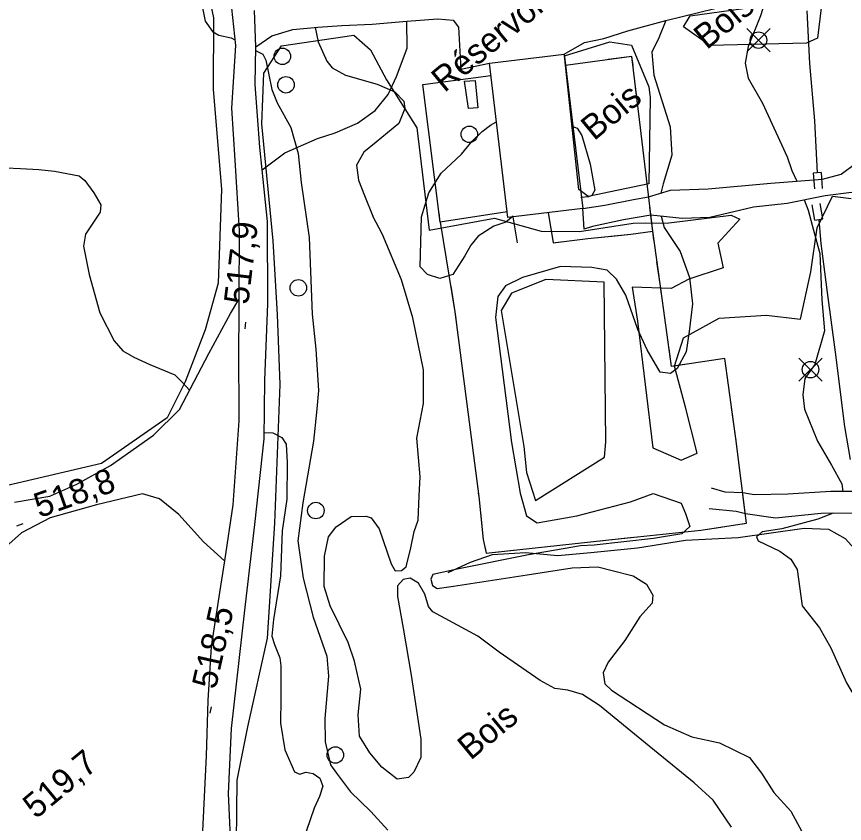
# Model space of a CAD drawing. Extents: x 347059 to 352153, y 6073752 to 6078601.
# Drawn here: x 347759 to 347909.7, y 6075328 to 6075474.8 of the extents above; entities that cross this region are included whole.
import ezdxf

# ---------------------------------------------------------------- set-up
doc = ezdxf.new("R2010")
doc.units = 0
for name, color, linetype in [('Level 1', 7, 'Continuous'), ('Level 19', 7, 'Continuous'), ('Level 2', 7, 'Continuous'), ('Level 21', 7, 'Continuous'), ('Level 22', 7, 'Continuous'), ('Level 26', 7, 'Continuous'), ('Level 3', 7, 'Continuous'), ('Level 31', 7, 'Continuous'), ('Level 33', 7, 'Continuous'), ('Level 36', 7, 'Continuous'), ('Level 37', 7, 'Continuous'), ('Level 4', 7, 'Continuous'), ('Level 44', 7, 'Continuous')]:
    doc.layers.add(name, color=color, linetype=linetype)

msp = doc.modelspace()

# ---------------------------------------------------------------- linework, layer by layer
at = {"layer": 'Level 1'}
for points in [[(347895.24, 6075477.89), (347895.1, 6075477.1), (347894.43, 6075474.95), (347892.21, 6075469.37), (347891.63, 6075466.35), (347892.18, 6075463.58), (347894.84, 6075459.07), (347899.29, 6075449.32), (347900.16, 6075446.81), (347901.05, 6075444.85)], [(347902.42, 6075441.44), (347903.12, 6075439.57), (347904.11, 6075435.94), (347905.26, 6075431.69), (347905.6, 6075423.24), (347906.08, 6075417.64), (347904.33, 6075411.47), (347902.54, 6075408.93), (347902.18, 6075405.96), (347902.45, 6075403.36), (347904.85, 6075397.55), (347907.38, 6075393.19), (347909.27, 6075389.78), (347909.42, 6075388.37)], [(347907.65, 6075384.47), (347904.91, 6075383.38), (347898.33, 6075381.6), (347894.75, 6075381.07), (347893.72, 6075380.12), (347894, 6075379.38), (347897.95, 6075377.53), (347899.95, 6075376.08), (347901.1, 6075374.21)], [(347901.1, 6075374.21), (347902.02, 6075367.58), (347905.17, 6075363.6), (347907.26, 6075359.94), (347910.12, 6075353.57), (347913.1, 6075348.5), (347914.87, 6075344.58), (347915.18, 6075341.61), (347916.74, 6075336.32), (347921.63, 6075324.89)]]:
    msp.add_lwpolyline(points, dxfattribs=at)
at = {"layer": 'Level 19'}
for points in [[(347858.72, 6075467.97), (347862.42, 6075470.1), (347865.93, 6075470.85), (347870.29, 6075472.21), (347877.24, 6075474.09), (347886.13, 6075476.28), (347894.81, 6075477.82), (347900.91, 6075478.75), (347904.66, 6075478.63), (347910.54, 6075478.29)], [(347802.56, 6075469.32), (347805.47, 6075471.3), (347809.3, 6075472.47), (347813.89, 6075472.86), (347818.22, 6075473.18), (347823.78, 6075473.41), (347830.05, 6075473.95), (347835.74, 6075474.38), (347838.49, 6075474.17), (347839.45, 6075472.87), (347839.93, 6075465.26), (347845.09, 6075466.34)], [(347915.85, 6075441.03), (347912.71, 6075442.32), (347910.99, 6075442.82), (347906.21, 6075442.2), (347899.29, 6075440.81), (347893.2, 6075440.12), (347885.23, 6075438.28), (347880.2, 6075438.05), (347874.48, 6075438.69), (347869.48, 6075437.81), (347863.89, 6075436.64), (347862.35, 6075436.15), (347862.09, 6075439.89), (347866.09, 6075440.52), (347871.34, 6075441.55), (347874.08, 6075442.03), (347878.08, 6075443.2), (347884.91, 6075443.46), (347896.32, 6075444.47), (347905.76, 6075445.23), (347909.14, 6075446.16), (347911.73, 6075448.09), (347913.23, 6075449), (347914.94, 6075450.29)], [(347758.65, 6075386.44), (347765.06, 6075387.54), (347770.02, 6075389.75), (347776.1, 6075393.11), (347783.97, 6075398.64), (347788.67, 6075403.32), (347794, 6075413.52), (347797.96, 6075420.79), (347799.51, 6075423.35)], [(347918.4, 6075389.21), (347916.91, 6075389.34), (347912.8, 6075388.4), (347907.26, 6075388.36), (347899.44, 6075387.91), (347893.32, 6075387.76), (347891.21, 6075388.14), (347888.03, 6075388.26), (347885.52, 6075389.02)], [(347796.86, 6075375.79), (347793.04, 6075379.23), (347788.59, 6075384.21), (347785.05, 6075387.08), (347781.93, 6075387.97), (347773.59, 6075385.94), (347765.15, 6075383.59), (347759.94, 6075380.85), (347756.46, 6075377.76), (347755.27, 6075375.87), (347755.24, 6075372.5), (347755.73, 6075367.08)], [(347885.1, 6075385.29), (347890.01, 6075384.81), (347891.69, 6075384.41), (347897.18, 6075383.59), (347905.5, 6075384.45), (347912.8, 6075384.53), (347916.53, 6075384.49), (347918.88, 6075384.39)]]:
    msp.add_lwpolyline(points, dxfattribs=at)
at = {"layer": 'Level 2'}
for points in [[(347773.24, 6075516.51), (347773.72, 6075514.64), (347775.84, 6075511.59), (347777.97, 6075509.35), (347782.93, 6075505.44), (347786.21, 6075500.82), (347787.56, 6075498.07), (347789.34, 6075492.21), (347791.05, 6075485.62), (347793.38, 6075473.95), (347794.67, 6075472.07), (347795.85, 6075471.45), (347798.09, 6075470.96)], [(347877.24, 6075474.09), (347877.24, 6075474.09), (347875.97, 6075470.93), (347874.67, 6075468.34), (347875.02, 6075464.13), (347878.02, 6075454.77), (347878.29, 6075449.58), (347876.75, 6075444.39), (347876.33, 6075442.69)], [(347813.37, 6075472.81), (347813.93, 6075470.21), (347815.5, 6075466.7), (347816.48, 6075465.51), (347818.92, 6075464.17), (347824.7, 6075462.52), (347827.86, 6075461.11), (347829.53, 6075459.41), (347829.7, 6075458.08), (347828.63, 6075455.34), (347824.5, 6075451.94), (347822.27, 6075450.11), (347820.88, 6075447.76), (347821.28, 6075445.02), (347822.34, 6075442.28), (347823.88, 6075438.48)], [(347798.09, 6075470.96), (347798.77, 6075470.61)], [(347802.55, 6075468.63), (347803.85, 6075467.95), (347804.41, 6075466.9), (347805.51, 6075461.54), (347806.45, 6075459.11), (347808.95, 6075454.64), (347810.32, 6075449.91), (347810.85, 6075444.61)], [(347849.42, 6075438.47), (347848.11, 6075437.43), (347845.92, 6075436.7), (347843.03, 6075434.86), (347841.7, 6075433.23), (347840.64, 6075431.29), (347838.43, 6075427.9), (347836.05, 6075427.14), (347833.83, 6075427.88), (347832.51, 6075429.25), (347832.75, 6075438.4), (347834.1, 6075442.74), (347836.35, 6075446.33), (347836.35, 6075446.33), (347840.04, 6075449.77), (347841.96, 6075452.14), (347843.81, 6075453.93), (347845.31, 6075455.03), (347846.29, 6075455.61)], [(347860, 6075454.95), (347861.09, 6075454.52), (347861.92, 6075453.19), (347863.47, 6075447.93), (347864.28, 6075443.24), (347863.75, 6075442.27), (347863.14, 6075442.04), (347861.77, 6075441.9)], [(347757.12, 6075447.26), (347759.73, 6075447.15), (347763.07, 6075446.97), (347765.96, 6075446.68), (347770.4, 6075445.81), (347771.48, 6075444.98), (347773.09, 6075442.71), (347774.35, 6075440.55), (347774.22, 6075439.25), (347771.58, 6075435.21), (347771.23, 6075433.06), (347772.27, 6075427.9), (347774.2, 6075420.89), (347776.82, 6075415.8), (347778.36, 6075413.97), (347780.4, 6075412.83), (347783.31, 6075411.47), (347787.82, 6075409.59), (347789.29, 6075408.14), (347790.51, 6075406.84)], [(347810.85, 6075444.61), (347812.31, 6075434.61), (347812.67, 6075425.31), (347812.81, 6075420.63), (347813.53, 6075414.28), (347813.99, 6075406.79), (347813.6, 6075402.74), (347813.11, 6075397.54), (347811.17, 6075386.34), (347810.22, 6075379.43), (347811.2, 6075372.62), (347813.05, 6075365.53), (347815.49, 6075358.39), (347815.81, 6075354.75), (347815.15, 6075347.08), (347815.18, 6075342.81), (347816.2, 6075338.66), (347817.24, 6075337.1), (347819.81, 6075333.7), (347823.49, 6075330.12), (347826.59, 6075326.75)], [(347828.31, 6075336.02), (347825.54, 6075338.19), (347823.33, 6075340.82), (347821.46, 6075343.87), (347821.24, 6075347.72), (347821.69, 6075352.4), (347820.54, 6075357.52), (347819.37, 6075360.88), (347816.14, 6075367.6), (347815, 6075371.08), (347815.09, 6075376.62), (347815.79, 6075380.14), (347817.21, 6075381.97), (347819.95, 6075383.82), (347822.67, 6075383.92), (347823.59, 6075383.61), (347825.01, 6075381.57), (347827.19, 6075375.21), (347827.95, 6075373.97), (347829.13, 6075374), (347829.92, 6075374.65), (347830.77, 6075378.15), (347831.41, 6075381.09), (347832.12, 6075383.14), (347832.32, 6075387.58), (347832.5, 6075391.07), (347831.92, 6075398.07), (347833.11, 6075404.39), (347833.1, 6075410.53), (347831.14, 6075420.01), (347831.14, 6075420.01), (347829.1, 6075426.89), (347825.65, 6075435.14), (347823.88, 6075438.48)], [(347876.36, 6075438.48), (347876.93, 6075436.43), (347879.81, 6075432.08), (347881.51, 6075427.34), (347882.06, 6075422.54), (347881.44, 6075417.51), (347880.93, 6075413.79), (347879.27, 6075410.74), (347878.04, 6075409.87), (347876.18, 6075410.12), (347873.84, 6075414.18), (347872.13, 6075417.85), (347869.92, 6075424.11), (347868.22, 6075427.05), (347866.56, 6075428.67), (347863.74, 6075429.17), (347858.03, 6075429.35), (347851.13, 6075427.35)], [(347851.13, 6075427.35), (347848.04, 6075425.82), (347846.64, 6075423.9), (347846.21, 6075420.08), (347847.4, 6075410.56), (347849.14, 6075397.29), (347850.68, 6075388.06), (347851.86, 6075383.94), (347853.79, 6075382.71), (347861.03, 6075383.94), (347870.76, 6075386.51), (347874.91, 6075388.03), (347879.99, 6075386.26), (347880.8, 6075384.39), (347881.57, 6075382.03), (347880.14, 6075380.68), (347874.98, 6075379.83), (347864.14, 6075378.59), (347861.67, 6075378.5)], [(347804.14, 6075399.15), (347805.65, 6075399.07), (347807.33, 6075398.21), (347808.09, 6075396.97), (347808.28, 6075393.67), (347808.23, 6075386.97), (347807.4, 6075381.22), (347807.1, 6075373.01), (347805.82, 6075365.11), (347805.52, 6075362.05), (347805.97, 6075360.54), (347806.93, 6075358.1), (347807.16, 6075356.68), (347807.11, 6075350.73), (347807.05, 6075346.25), (347807.85, 6075341.4), (347809.61, 6075337.35), (347810.61, 6075336.96), (347811.69, 6075337.3), (347813, 6075337.04), (347814.25, 6075336.19), (347814.78, 6075334.74), (347814.16, 6075332.89), (347813.21, 6075330.77), (347811.15, 6075324.78)], [(347861.67, 6075378.5), (347861.67, 6075378.5), (347852.19, 6075376.87), (347839.24, 6075374.26), (347834.82, 6075373.3), (347834.44, 6075372.46), (347834.77, 6075371.26), (347835.6, 6075370.73), (347838.58, 6075371.17), (347851.99, 6075373.22), (347860.19, 6075374.47), (347864.84, 6075374.67), (347867.42, 6075373.98), (347871.29, 6075373.01), (347873.72, 6075371.53), (347874.86, 6075369.51)], [(347889.18, 6075327.32), (347885.83, 6075332.19), (347882.39, 6075335.39), (347873.52, 6075342.56), (347865.15, 6075349.46), (347862.04, 6075351.45), (347859.4, 6075352.22), (347857.01, 6075352.53), (347854.35, 6075353.96), (347846.85, 6075359.16), (347843.02, 6075362.03), (347834.79, 6075366.49), (347834, 6075367.45), (347833.34, 6075369.71), (347832.21, 6075371.72), (347830.68, 6075372.6), (347829.41, 6075372.36), (347828.35, 6075371.22), (347828.38, 6075369.25), (347829.38, 6075363.52), (347830.84, 6075354.96), (347832.59, 6075343.3), (347832.64, 6075339.98), (347831.34, 6075337.29), (347830.36, 6075336.35), (347828.31, 6075336.02)], [(347874.86, 6075369.51), (347874.72, 6075368.06), (347872.5, 6075365.56), (347869.74, 6075361.29), (347866.72, 6075357.34), (347865.8, 6075355.38), (347866.13, 6075353.37), (347867.34, 6075352.22), (347876.96, 6075345.92), (347881.97, 6075343.74), (347887.01, 6075342.66), (347892.42, 6075340), (347894.65, 6075337.14), (347896.9, 6075333.62), (347899.96, 6075330.24), (347907.47, 6075316.29)]]:
    msp.add_lwpolyline(points, dxfattribs=at)
at = {"layer": 'Level 21'}
for points in [[(347797.98, 6075478.11), (347798.88, 6075469.58), (347798.13, 6075458.12), (347798.76, 6075448.68), (347799.57, 6075435.85), (347799.51, 6075423.35), (347799.49, 6075419.76), (347799.41, 6075414.85), (347799.48, 6075401.23), (347798.38, 6075385.96), (347796.86, 6075375.79), (347796, 6075370), (347794.45, 6075360.19), (347793.85, 6075350.35), (347793.55, 6075340.31), (347792.84, 6075325.38)], [(347798.08, 6075322.78), (347797.62, 6075333.45), (347798.16, 6075345.26), (347799.06, 6075353.33), (347800.56, 6075366.77), (347802.42, 6075382.37), (347804.13, 6075397.99), (347804.2, 6075408.67), (347804.75, 6075422.51), (347804.7, 6075437.51), (347803.75, 6075446.92), (347803.33, 6075451.08), (347802.49, 6075462.45), (347802.56, 6075469.32), (347802.36, 6075475.95)]]:
    msp.add_lwpolyline(points, dxfattribs=at)
at = {"layer": 'Level 22'}
msp.add_lwpolyline([(347803.75, 6075446.92), (347807.89, 6075450.02), (347813.81, 6075452.63), (347817.02, 6075453.65), (347821.1, 6075455.41), (347824.33, 6075457.74), (347826.67, 6075460.66), (347828.17, 6075463.93), (347830.11, 6075469.08), (347830.05, 6075473.95)], dxfattribs=at)
at = {"layer": 'Level 26'}
for p, q in [((347905.52, 6075446.43), (347904.05, 6075446.33)), ((347904.05, 6075446.33), (347904.26, 6075443.45)), ((347905.52, 6075446.43), (347905.7, 6075443.55)), ((347904.31, 6075437.74), (347903.87, 6075440.57)), ((347905.77, 6075437.98), (347905.3, 6075440.81)), ((347904.31, 6075437.74), (347905.77, 6075437.98))]:
    msp.add_line(p, q, dxfattribs=at)
at = {"layer": 'Level 3'}
for p, q in [((347800.63, 6075418), (347800.77, 6075419.19)), ((347759.09, 6075382.16), (347760.23, 6075382.56)), ((347794.28, 6075348.02), (347794.54, 6075349.19))]:
    msp.add_line(p, q, dxfattribs=at)
at = {"layer": 'Level 31'}
msp.add_lwpolyline([(347848.47, 6075438.25), (347845.09, 6075466.34), (347858.72, 6075467.97), (347862.09, 6075439.89), (347848.47, 6075438.25)], dxfattribs=at)
at = {"layer": 'Level 33'}
msp.add_lwpolyline([(347842.51, 6075463.17), (347843, 6075458.18), (347841.28, 6075458.09), (347840.58, 6075463.05), (347842.51, 6075463.17)], dxfattribs=at)
at = {"layer": 'Level 36'}
for p, q in [((347896.18, 6075468.41), (347891.95, 6075472.64)), ((347891.95, 6075468.41), (347896.18, 6075472.64)), ((347905.66, 6075408.45), (347901.43, 6075412.68)), ((347901.43, 6075408.45), (347905.66, 6075412.68))]:
    msp.add_line(p, q, dxfattribs=at)
msp.add_lwpolyline([(347850.21, 6075433.61), (347849.4, 6075438.37)], dxfattribs=at)
for centre in [(347894.07, 6075470.53), (347807.41, 6075467.57), (347808.07, 6075462.4), (347841.45, 6075453.39), (347810.33, 6075425.45), (347903.55, 6075410.57), (347813.51, 6075384.92), (347817.06, 6075340.43)]:
    msp.add_circle(centre, 1.5, dxfattribs=at)
at = {"layer": 'Level 37'}
for points in [[(347836.16, 6075437.42), (347838.82, 6075421.1), (347843.16, 6075387.5), (347843.99, 6075379.66), (347844.53, 6075377.15), (347866.28, 6075379.5), (347883.58, 6075381.35), (347891.92, 6075382.61), (347889.96, 6075398.01), (347887.93, 6075412.6), (347878.27, 6075411.13), (347876.16, 6075426.17), (347874.82, 6075435.78), (347872.42, 6075456.11), (347871.04, 6075467.56), (347858.96, 6075465.94)], [(347871.24, 6075465.92), (347871.04, 6075467.56), (347866.73, 6075466.98)], [(347848.34, 6075439.29), (347836.16, 6075437.42), (347833, 6075462.45), (347845.36, 6075464.12)], [(347872.43, 6075455.99), (347872.42, 6075456.11), (347871.72, 6075461.95)], [(347875.05, 6075434.15), (347874.82, 6075435.78), (347874.31, 6075440.1)], [(347840.42, 6075438.08), (347836.16, 6075437.42), (347835.95, 6075439.09)], [(347855.81, 6075439.13), (347856.72, 6075433.67), (347863.04, 6075434.42), (347870.87, 6075435.2), (347874.82, 6075435.78)], [(347855.81, 6075439.13), (347856.72, 6075433.67), (347858.05, 6075433.83)], [(347867.99, 6075434.91), (347870.87, 6075435.2), (347874.82, 6075435.78)], [(347862.02, 6075434.3), (347863.04, 6075434.42), (347867.99, 6075434.91)], [(347876.43, 6075424.24), (347876.16, 6075426.17), (347875.6, 6075430.19)], [(347838.07, 6075425.74), (347838.82, 6075421.1), (347838.99, 6075419.81)], [(347880.99, 6075411.54), (347878.27, 6075411.13), (347877.82, 6075414.34)], [(347889.99, 6075397.76), (347889.96, 6075398.01), (347889.17, 6075403.7)], [(347843.08, 6075388.07), (347843.16, 6075387.5), (347843.73, 6075382.11)], [(347891.19, 6075382.5), (347891.92, 6075382.61), (347891.25, 6075387.84)], [(347881.29, 6075381.11), (347883.58, 6075381.35), (347887.24, 6075381.91)], [(347865.38, 6075379.41), (347866.28, 6075379.5), (347871.35, 6075380.05)], [(347844.31, 6075378.16), (347844.53, 6075377.15), (347849.48, 6075377.69)]]:
    msp.add_lwpolyline(points, dxfattribs=at)
at = {"layer": 'Level 4'}
for points in [[(347902.9, 6075475.85), (347903.37, 6075466.26), (347904.26, 6075455.84), (347904.77, 6075446.4)], [(347905.06, 6075437.83), (347905.43, 6075433.5), (347906.56, 6075424.58), (347908.05, 6075413.73), (347909.76, 6075400.23), (347910.74, 6075394.22)], [(347837.6, 6075373.65), (347841.65, 6075375.54), (347845.66, 6075376.94), (347851.67, 6075377.31), (347857.55, 6075376.74), (347863.54, 6075377.31), (347872.05, 6075378.11), (347880.82, 6075379.5), (347890.37, 6075380.04), (347902.37, 6075381.71), (347906.83, 6075381.52), (347909.83, 6075379.81), (347912.11, 6075377.34)]]:
    msp.add_lwpolyline(points, dxfattribs=at)
at = {"layer": 'Level 44'}
for points in [[(347754.2, 6075548.47), (347761.49, 6075548.24), (347761.52, 6075559.46), (347765.03, 6075560.66), (347765.82, 6075546.53), (347769.99, 6075541.5), (347779.42, 6075531.92), (347784.81, 6075520.68), (347790.69, 6075494.43), (347794.9, 6075474.59), (347794.8, 6075461.55), (347796.33, 6075443.38), (347795.7, 6075426.27), (347793.34, 6075417.83), (347789.75, 6075408.33), (347786.42, 6075401.82), (347774.5, 6075393.5), (347752.38, 6075388.3)], [(347902.8, 6075469.95), (347885.22, 6075469.55), (347880.45, 6075472.92), (347881.62, 6075474.95), (347901.45, 6075477.69), (347905.56, 6075476.91), (347904.85, 6075470.9), (347902.8, 6075469.95)], [(347805.77, 6075434), (347803.65, 6075455.3), (347804.02, 6075464.5), (347807.26, 6075469.51), (347820.43, 6075471.45), (347823.44, 6075468.76), (347826.38, 6075463.32), (347831.9, 6075454.59), (347834.15, 6075435.92), (347846.03, 6075438.12), (347854.55, 6075435.76), (347861.52, 6075435.69), (347871.26, 6075437.22), (347877.77, 6075437.26), (347889.12, 6075438.69), (347890.7, 6075437.92), (347886.7, 6075433.56), (347887.67, 6075429.08), (347881.4, 6075427.02), (347878.17, 6075425.31), (347871.11, 6075425.6), (347872.03, 6075419.41), (347874.85, 6075396.32), (347879.98, 6075394.06), (347882.93, 6075395.39), (347880.79, 6075403.71), (347878.8, 6075411.21), (347880.42, 6075416.35), (347886.9, 6075419.91), (347895.5, 6075420.48), (347901.73, 6075419.77), (347903.6, 6075428.37), (347904.77, 6075436.36), (347907.57, 6075442.12), (347910.97, 6075441.7)], [(347874.34, 6075460.01), (347874.1, 6075444.38), (347863.06, 6075442.09), (347861.38, 6075443.32), (347858.77, 6075467.67), (347867.01, 6075470.21), (347870.96, 6075469.61), (347874.12, 6075462.05), (347874.34, 6075460.01)], [(347799.02, 6075318.99), (347799.17, 6075335.84), (347801.11, 6075345.53), (347804.69, 6075361.67), (347806.02, 6075382.65), (347807, 6075407.83), (347806.53, 6075420.58), (347805.77, 6075434)], [(347851.84, 6075391.83), (347853.51, 6075386.76), (347866.03, 6075394.66), (347866.28, 6075397.43), (347865.97, 6075426.48), (347855.36, 6075426.94), (347849.15, 6075424.46), (347847.23, 6075421.35), (347851.37, 6075396.55), (347851.84, 6075391.83)]]:
    msp.add_lwpolyline(points, dxfattribs=at)

# ---------------------------------------------------------------- texts
at = {"layer": 'Level 3'}
for s, rotation, p in [('517,9', 83.1414, (347801.2, 6075422.28)), ('518,8', 19.4413, (347763.18, 6075383.54)), ('518,5', 77.2796, (347795.28, 6075352.23)), ('519,7', 39.62, (347762.55, 6075328.66))]:
    msp.add_text(s, height=4.5, rotation=rotation, dxfattribs=at).set_placement(p)
at = {"layer": 'Level 33'}
msp.add_text('Réservoirs', height=4.5, rotation=39.568, dxfattribs=at).set_placement((347836.91, 6075460.86))
at = {"layer": 'Level 44'}
for p in [(347884.66, 6075468.67), (347864.14, 6075452.1), (347841.67, 6075339.36)]:
    msp.add_text('Bois', height=4.5, rotation=39.568, dxfattribs=at).set_placement(p)

doc.saveas('drawing.dxf')
